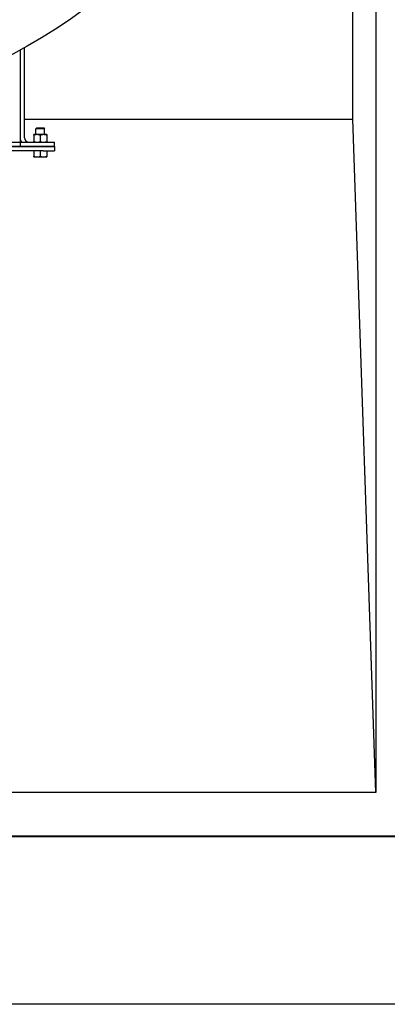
# Model space of a CAD drawing. Header units: inches. Extents: x 5 to 1128, y -85 to 748.
# Tile 612 of 656: x 549 to 565, y 556 to 599. Entities that reach past the tile are written whole.
import ezdxf

# ---------------------------------------------------------------- set-up
doc = ezdxf.new("R2010")
doc.units = ezdxf.units.IN
doc.header["$LTSCALE"] = 32
doc.header["$MEASUREMENT"] = 0
doc.layers.add('Visible (ANSI)', color=7, linetype='Continuous', lineweight=30)

msp = doc.modelspace()

# ---------------------------------------------------------------- linework, layer by layer
at = {"layer": 'Visible (ANSI)'}
for p, q in [((564.84313, 681.93978), (564.84313, 565.18978)), ((563.84313, 594.56478), (563.84313, 616.92682)), ((549.34313, 597.58763), (549.34313, 593.75228)), ((549.53063, 593.75228), (549.53063, 597.69318)), ((549.53063, 594.56478), (563.84313, 594.56478)), ((564.84313, 565.18978), (563.84313, 594.56478)), ((550.07738, 593.89378), (549.93663, 593.89378)), ((549.93663, 593.86864), (549.93663, 593.58992)), ((550.06897, 594.18978), (550.03063, 594.15262)), ((550.40563, 594.15262), (550.03063, 594.15262)), ((550.03063, 593.89378), (550.03063, 594.15262)), ((550.06897, 594.18978), (550.36729, 594.18978)), ((550.35888, 593.89378), (550.07738, 593.89378)), ((550.21813, 593.86864), (550.21813, 593.58992)), ((550.49963, 593.89378), (550.35888, 593.89378)), ((550.36729, 594.18978), (550.40563, 594.15262)), ((550.40563, 593.89378), (550.40563, 594.15262)), ((550.49963, 593.86864), (550.49963, 593.58992)), ((520.34313, 593.56478), (549.34313, 593.56478)), ((549.34313, 593.75228), (549.34313, 593.56478)), ((549.34313, 593.56478), (550.34313, 593.56478)), ((549.34313, 593.56478), (549.34313, 593.37728)), ((549.34313, 593.56478), (549.34313, 593.37728)), ((550.34313, 593.56478), (550.84313, 593.56478)), ((550.84313, 593.37728), (550.84313, 593.56478)), ((550.34313, 593.37728), (519.34313, 593.37728)), ((550.34313, 593.18978), (519.34313, 593.18978)), ((520.34313, 593.37728), (549.34313, 593.37728)), ((549.34313, 593.37728), (550.34313, 593.37728)), ((549.93713, 593.18978), (549.93713, 592.94688)), ((550.21813, 593.18978), (550.21813, 592.94688)), ((550.34313, 593.37728), (550.84313, 593.37728)), ((550.84313, 593.37728), (550.34313, 593.37728)), ((550.34313, 593.18978), (550.84313, 593.18978)), ((550.49913, 593.18978), (550.49913, 592.94688)), ((550.84313, 593.37728), (550.84313, 593.18978)), ((549.93713, 592.92178), (550.07763, 592.92178)), ((550.07763, 592.92178), (550.35863, 592.92178)), ((550.35863, 592.92178), (550.49913, 592.92178)), ((564.84313, 565.18978), (504.84313, 565.18978)), ((497.84313, 563.26978), (571.84313, 563.26978)), ((502.94313, 563.28978), (566.74313, 563.28978)), ((565.84313, 555.93978), (503.84313, 555.93978))]:
    msp.add_line(p, q, dxfattribs=at)
for radius in [29.75, 27.1875, 27]:
    msp.add_circle((534.84313, 623.56478), radius, dxfattribs=at)
for radius, end in [(0.375, 210), (0.1875, 270)]:
    msp.add_arc((549.71813, 593.75228), radius, 180, end, dxfattribs=at)
for points in [[(549.93663, 593.86864), (549.93663, 593.89378), (549.93663, 593.89378)], [(550.07738, 593.89378), (550.01206, 593.89378), (549.93663, 593.86864)], [(550.21813, 593.86864), (550.14271, 593.89378), (550.07738, 593.89378)], [(550.35888, 593.89378), (550.29356, 593.89378), (550.21813, 593.86864)], [(550.49963, 593.86864), (550.42421, 593.89378), (550.35888, 593.89378)], [(550.49963, 593.89378), (550.49963, 593.89378), (550.49963, 593.86864)], [(549.93663, 593.58992), (550.01206, 593.56478), (550.07738, 593.56478)], [(549.93663, 593.56478), (549.93663, 593.56478), (549.93663, 593.58992)], [(550.07738, 593.56478), (550.14271, 593.56478), (550.21813, 593.58992)], [(550.21813, 593.58992), (550.29356, 593.56478), (550.35888, 593.56478)], [(550.35888, 593.56478), (550.42421, 593.56478), (550.49963, 593.58992)], [(550.49963, 593.58992), (550.49963, 593.56478), (550.49963, 593.56478)], [(549.93713, 592.94688), (550.01243, 592.92178), (550.07763, 592.92178)], [(549.93713, 592.92178), (549.93713, 592.92178), (549.93713, 592.94688)], [(550.07763, 592.92178), (550.14284, 592.92178), (550.21813, 592.94688)], [(550.21813, 592.94688), (550.29343, 592.92178), (550.35863, 592.92178)], [(550.35863, 592.92178), (550.42384, 592.92178), (550.49913, 592.94688)], [(550.49913, 592.94688), (550.49913, 592.92178), (550.49913, 592.92178)]]:
    msp.add_rational_spline(points, [1, 1.0379548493, 1], degree=2, dxfattribs=at)

doc.saveas('drawing.dxf')
